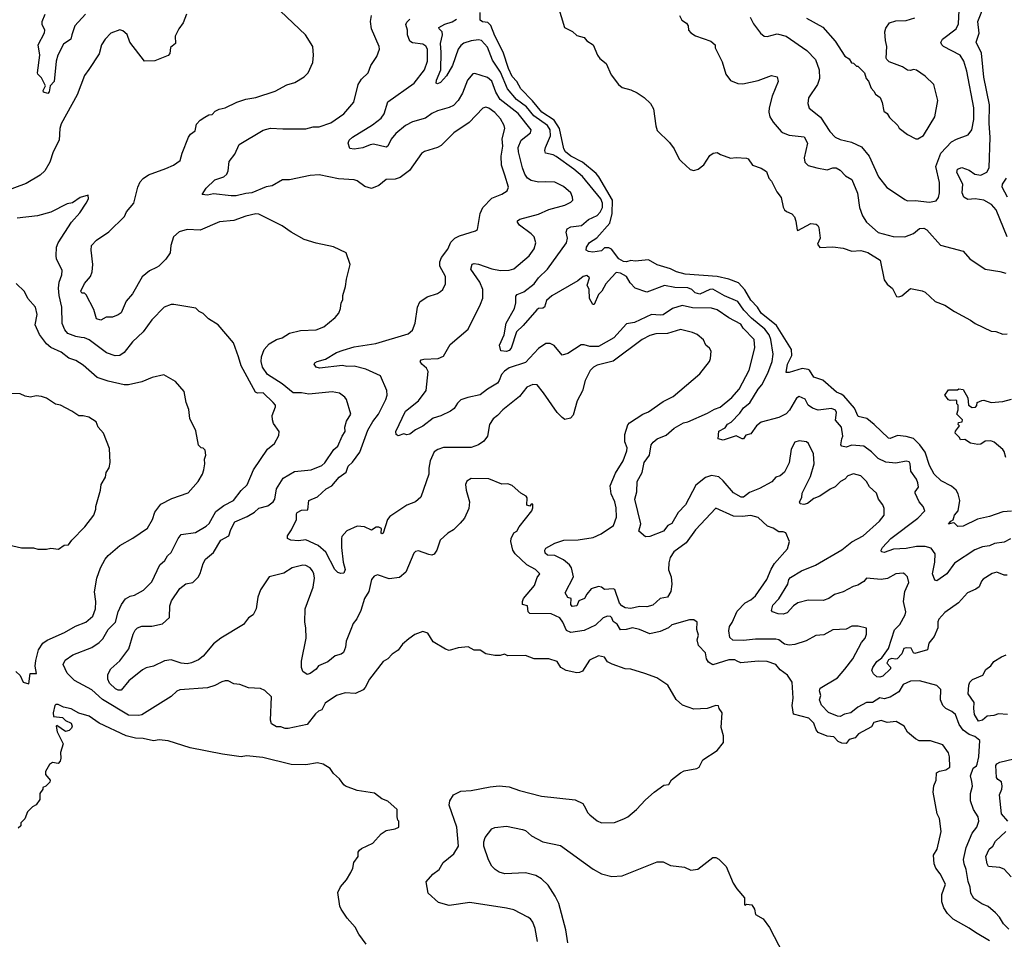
# Model space of a CAD drawing. Extents: x 1678759 to 1859541, y 384609 to 522867.
# Tile 442 of 466: x 1793442 to 1800165, y 504790 to 511067. Entities that reach past the tile are written whole.
import ezdxf

# ---------------------------------------------------------------- set-up
doc = ezdxf.new("R2010")
doc.units = 0

msp = doc.modelspace()

# ---------------------------------------------------------------- linework, layer by layer
at = {"layer": '0CON20XD'}
for points in [[(1795632.5, 509095), (1795637.5, 509135), (1795647.5, 509155), (1795647.5, 509185), (1795667.5, 509245), (1795672.5, 509295), (1795697.5, 509395), (1795670, 509475), (1795585, 509516.7), (1795465, 509542), (1795385, 509566), (1795295, 509616.2), (1795235, 509661.2), (1795075, 509739.2), (1795055, 509741.1), (1794985, 509725.5), (1794905, 509696.2), (1794805, 509686.7), (1794675, 509630), (1794584.2, 509634.2), (1794531.7, 509618.3), (1794491.4, 509585), (1794474.5, 509525.5), (1794470, 509475), (1794438.5, 509431.5), (1794392, 509385), (1794375, 509375.7), (1794327.4, 509352.6), (1794278, 509312), (1794212.5, 509195), (1794167.8, 509145), (1794135, 509066.7), (1794115, 509051.4), (1794075, 509035.8), (1794033.2, 509036.8), (1793995, 509016.2), (1793966.1, 509026.1), (1793947.9, 509087.9), (1793895, 509190), (1793885, 509200), (1793865, 509200), (1793860, 509215), (1793885, 509267.5), (1793925.8, 509315), (1793935.8, 509345), (1793940, 509395), (1793928.9, 509495), (1793932.5, 509525), (1793965, 509562.9), (1794050.9, 509619.1), (1794156.9, 509723.1), (1794171.1, 509755), (1794220, 509815), (1794247.5, 509925), (1794265, 509960), (1794285, 509983.3), (1794321.2, 510008.8), (1794438.5, 510051.5), (1794491.2, 510075), (1794538, 510105), (1794550, 510155), (1794594.1, 510265.9), (1794607.5, 510285), (1794640.7, 510309.3), (1794650, 510355), (1794675, 510382.5), (1794705, 510402.5), (1794733, 510417), (1794755, 510420), (1794777, 510443), (1794803, 510457), (1794845, 510466.7), (1794925, 510503.3), (1794985.9, 510524.1), (1795055, 510536), (1795185, 510579.2), (1795265, 510622.5), (1795321.1, 510638.9), (1795385, 510677.1), (1795410.6, 510705), (1795442.9, 510775), (1795447.5, 510825), (1795442.5, 510885), (1795393.8, 510965), (1795222.5, 511125)], [(1800215, 507713.1), (1800155, 507707.5), (1800065, 507675.7), (1799981.8, 507658.2), (1799885, 507610.8), (1799847.7, 507607.7), (1799825, 507630), (1799815, 507632.5), (1799785, 507622.5), (1799800, 507645), (1799816.2, 507653.8), (1799825.5, 507685), (1799849.1, 507715), (1799860.3, 507785), (1799850.2, 507830.2), (1799835.9, 507855), (1799805, 507883.6), (1799735, 507918.6), (1799685.6, 507965.6), (1799655, 508023.3), (1799623.8, 508113.9), (1799587.8, 508165), (1799545, 508207.5), (1799495, 508222.6), (1799435, 508228.7), (1799385, 508208.1), (1799375, 508210.6), (1799276.7, 508305), (1799225.4, 508345.4), (1799167.5, 508357.5), (1799141.8, 508415), (1799069.8, 508499.8), (1799051.2, 508511.2), (1799019.3, 508525), (1798925, 508605.6), (1798865, 508627.1), (1798835, 508674), (1798825, 508679.4), (1798784.6, 508685.4), (1798695, 508658), (1798675, 508660), (1798685.4, 508715), (1798714.5, 508775), (1798711.4, 508815), (1798609.6, 508979.6), (1798505.5, 509065), (1798478.7, 509105), (1798435, 509152.5), (1798393.2, 509223.2), (1798350.7, 509270.7), (1798285, 509296.5), (1798205, 509315.1), (1797985, 509330.4), (1797925.9, 509345.9), (1797886.6, 509366.6), (1797794.4, 509394.4), (1797735, 509428.6), (1797645, 509419.4), (1797615, 509423.6), (1797585, 509414.1), (1797565, 509417.4), (1797533.7, 509435), (1797481.8, 509501.8), (1797465, 509509.6), (1797435, 509510), (1797415, 509490), (1797355, 509480.4), (1797326, 509485), (1797310.9, 509495), (1797312.5, 509515), (1797332.9, 509547.1), (1797381.6, 509578.4), (1797472.3, 509677.7), (1797488.2, 509745), (1797489.5, 509835), (1797396.9, 509995), (1797377.8, 510017.8), (1797285.1, 510095.1), (1797205.9, 510135), (1797168.4, 510165), (1797156.4, 510185), (1797127.9, 510325), (1797090.9, 510380.9), (1797007.4, 510435), (1796943.4, 510513.4), (1796863.3, 510595), (1796836, 510645), (1796805, 510679.6), (1796779.3, 510735), (1796744.1, 510845), (1796685, 510957.8), (1796658.7, 511028.7), (1796638.2, 511048.2), (1796602, 511052), (1796586.2, 511065), (1796586.9, 511116.9)], [(1797116.5, 511165), (1797160.8, 511015), (1797215.7, 510985.7), (1797245, 510960), (1797296.1, 510946.1), (1797315, 510922.5), (1797357.5, 510895), (1797386.7, 510825), (1797403, 510803), (1797447.3, 510767.3), (1797480.3, 510690.3), (1797530.6, 510625), (1797555, 510603.6), (1797615, 510587.9), (1797657.3, 510567.3), (1797706.7, 510536.7), (1797748.6, 510495), (1797768.8, 510458.8), (1797785, 510342.5), (1797795, 510310), (1797878.5, 510228.5), (1797910, 510185), (1797945, 510116.2), (1797961.7, 510098.3), (1798018.8, 510045), (1798045, 510037.5), (1798075, 510047.5), (1798113.2, 510076.8), (1798155, 510140), (1798176.7, 510156.7), (1798205, 510160), (1798226.4, 510146.4), (1798295, 510122.5), (1798335, 510126.7), (1798405, 510122.5), (1798415, 510117.5), (1798445, 510074), (1798505, 510054), (1798540.5, 510030.5), (1798556.7, 509985), (1798576.2, 509965), (1798611.3, 509891.3), (1798642.4, 509852.4), (1798655, 509787.5), (1798665, 509768.8), (1798676.8, 509756.8), (1798715, 509741.4), (1798731.4, 509721.4), (1798742.1, 509692.1), (1798750.7, 509630.7), (1798755, 509627.5), (1798844.4, 509675.6), (1798880.8, 509670.8), (1798892.3, 509662.3), (1798897.7, 509647.7), (1798906.7, 509575), (1798890, 509535), (1798905, 509513.3), (1798995, 509515.7), (1799065, 509507.3), (1799125, 509486.2), (1799185, 509491.9), (1799232.7, 509477.3), (1799317.3, 509425), (1799345, 509292.2), (1799365, 509261.9), (1799401.3, 509231.3), (1799428.8, 509178.8), (1799445, 509174.3), (1799465, 509181.4), (1799525, 509232.5), (1799605, 509217.3), (1799625, 509206.9), (1799692.7, 509142.7), (1799757.9, 509117.9), (1799825, 509074.5), (1799935, 509017.1), (1799965, 508993.8), (1800075, 508940), (1800108.3, 508938.3), (1800155, 508920), (1800185, 508923.3)], [(1798428.6, 511085), (1798451.7, 511038.3), (1798500, 510975), (1798525, 510955.7), (1798545, 510952.5), (1798615, 510970.6), (1798675, 510955.5), (1798817.3, 510857.3), (1798875.9, 510795.9), (1798901.1, 510725), (1798903.1, 510665), (1798890, 510625), (1798828.1, 510535), (1798822.9, 510495), (1798832.4, 510462.4), (1798910.8, 510400.8), (1798974.1, 510304.1), (1799010, 510265), (1799045, 510248.7), (1799122, 510232), (1799190.4, 510200.4), (1799241.9, 510135), (1799305.7, 509995), (1799362, 509922), (1799436.2, 509875), (1799485, 509838.8), (1799505, 509830.8), (1799556.7, 509833.3), (1799655, 509821.1), (1799700.3, 509829.7), (1799715.5, 509854.5), (1799722.2, 509885), (1799722.7, 509955), (1799698.1, 510065), (1799730.7, 510155), (1799805, 510232.5), (1799837.7, 510252.3), (1799917.8, 510282.2), (1799943.3, 510315), (1799957.7, 510385), (1799957.5, 510465), (1799909.3, 510715), (1799889.6, 510785), (1799864.3, 510825), (1799750.8, 510885), (1799739.2, 510895), (1799732.7, 510912.7), (1799742.9, 510935), (1799835.3, 511004.7), (1799851.5, 511038.5), (1799856.9, 511133.1)], [(1800185, 509586), (1800108.9, 509768.9), (1800078.1, 509805), (1800025, 509834.5), (1799965, 509844.5), (1799915, 509840), (1799888.1, 509855), (1799876.4, 509885), (1799881.3, 509945), (1799841.9, 510025), (1799845, 510046.2), (1799875, 510059.2), (1799925, 510040), (1799962.9, 510012.9), (1800005, 510006.1), (1800045, 510025.5), (1800062.5, 510055), (1800067.4, 510265), (1800061, 510359), (1800063.9, 510485), (1800024.2, 510675), (1800017.3, 510745), (1800008.4, 510838.4), (1799973.3, 510915), (1799993.5, 510975), (1799983.3, 511055), (1800032.9, 511175)], [(1794581.2, 511105), (1794558.8, 511045), (1794528, 511005), (1794504, 510955), (1794506.2, 510903.8), (1794471.9, 510878.1), (1794465.9, 510835.9), (1794455, 510822.5), (1794365, 510786), (1794293.2, 510783.2), (1794194.6, 510914.6), (1794175, 510966.7), (1794145, 510991.2), (1794125, 510998), (1794063.8, 510975), (1794026, 510935), (1794000, 510895), (1793984.4, 510835), (1793913.5, 510726.5), (1793885, 510686.2), (1793833.6, 510555), (1793725, 510356.2), (1793715.5, 510325), (1793710.5, 510245), (1793669.4, 510165), (1793646.5, 510095), (1793613.1, 510035), (1793581.4, 510005), (1793485, 509948.9), (1793345, 509896.9)], [(1793891.5, 511105), (1793817.8, 511025), (1793797.5, 510965), (1793791.9, 510935), (1793740.8, 510899.2), (1793702.5, 510825), (1793691.8, 510785), (1793676, 510645), (1793650, 510615), (1793643.3, 510575), (1793633, 510563), (1793605, 510572.5), (1793601.2, 510585), (1793617.5, 510615), (1793589.7, 510669.7), (1793566.2, 510695), (1793564.2, 510705), (1793580, 510825), (1793568.8, 510895), (1793611.7, 510978.3), (1793612.9, 510995), (1793595.7, 511035), (1793594.2, 511055), (1793615.7, 511104.3)], [(1795395, 510322.7), (1795445, 510335.5), (1795487.5, 510335), (1795566.6, 510363.4), (1795656, 510425), (1795724, 510505), (1795754, 510626), (1795775, 510660.8), (1795820.8, 510705), (1795838.8, 510755), (1795881.2, 510815), (1795898.8, 510865), (1795896.2, 510885), (1795844.2, 511005), (1795837.5, 511055), (1795843.8, 511095)], [(1796588.1, 509125), (1796603.4, 509166.6), (1796603.3, 509225), (1796583.3, 509275), (1796521.2, 509365), (1796532.3, 509397.7), (1796545, 509403.8), (1796575, 509397.8), (1796665, 509366.4), (1796725, 509354.5), (1796783.2, 509356.8), (1796815, 509367.5), (1796920, 509455), (1796955, 509503.8), (1796966.9, 509545), (1796954.3, 509585), (1796935, 509605.6), (1796854.4, 509665), (1796840, 509685), (1796840.8, 509695), (1796856.7, 509705), (1796985, 509740.4), (1797055, 509770.9), (1797165, 509801.9), (1797205, 509820.8), (1797218, 509835), (1797217.5, 509855), (1797204, 509885), (1797155, 509929.4), (1797095, 509957.8), (1797030.6, 509959.4), (1796985, 509957.9), (1796935, 509968.8), (1796910, 509985), (1796892, 510012), (1796874, 510055), (1796847.7, 510165), (1796846.2, 510195), (1796865.3, 510244.7), (1796929.2, 510295), (1796934.4, 510315), (1796845, 510426.7), (1796722, 510522), (1796692, 510572), (1796665, 510646.5), (1796635, 510673.8), (1796549.1, 510699.1), (1796535, 510697.5), (1796500.5, 510655), (1796465.4, 510565), (1796436.2, 510515), (1796405, 510481.8), (1796375, 510466.9), (1796294.7, 510445.3), (1796255, 510426.7), (1796213.8, 510395), (1796125, 510369.3), (1796075.6, 510345), (1796009.2, 510290.8), (1795978.9, 510251.1), (1795955.5, 510204.5), (1795945, 510198), (1795857.3, 510217.3), (1795835, 510214), (1795785, 510192), (1795726.4, 510183.6), (1795695, 510187.5), (1795683.8, 510225), (1795691.4, 510245), (1795714.3, 510265), (1795849.9, 510350.1), (1795908.9, 510395), (1795930, 510425), (1795955, 510505.8), (1796134.5, 510635), (1796205.6, 510724.4), (1796225.8, 510785), (1796226.3, 510866.4), (1796215, 510885.7), (1796195, 510900), (1796125, 510908.4), (1796105, 510920.9), (1796090.3, 510965), (1796090.8, 510995), (1796077.8, 511035), (1796085, 511051.1), (1796105, 511070)], [(1800206.4, 507523.6), (1800165, 507501.5), (1800098.8, 507491.2), (1800065, 507475.5), (1800015, 507468.8), (1799962.7, 507447.3), (1799825, 507356.9), (1799772.5, 507285), (1799705, 507235.7), (1799691.1, 507241.1), (1799675.4, 507285), (1799690.4, 507365), (1799691.9, 507421.9), (1799665, 507460), (1799625, 507470.5), (1799565, 507470.6), (1799495, 507456.3), (1799407.6, 507452.4), (1799345, 507430), (1799326.7, 507435), (1799324.2, 507445), (1799334.3, 507465), (1799389.5, 507525), (1799574.4, 507665), (1799623.3, 507715), (1799610, 507745), (1799584.4, 507775), (1799556.7, 507835), (1799556.5, 507845), (1799578.4, 507875), (1799575, 507905.6), (1799565, 507930.6), (1799527.1, 507985), (1799522.5, 508035), (1799515, 508049.2), (1799495, 508054.3), (1799425, 508039.2), (1799355, 508045.7), (1799302.8, 508072.8), (1799258.3, 508118.3), (1799205, 508156.9), (1799125, 508162.8), (1799085, 508148.2), (1799056.2, 508155), (1799048.6, 508165), (1799055.5, 508205), (1799061.4, 508225), (1799054.4, 508285), (1799012.9, 508332.9), (1799019.5, 508385), (1799012.5, 508402.5), (1798985, 508412.2), (1798895, 508402.7), (1798854.7, 508414.7), (1798825.7, 508435.7), (1798805, 508476.7), (1798765, 508495.8), (1798745.6, 508484.4), (1798698.1, 508401.9), (1798675, 508376.5), (1798625, 508352.1), (1798505, 508320.4), (1798473.3, 508295), (1798435, 508239.2), (1798399.8, 508230.2), (1798385, 508206.2), (1798375, 508206), (1798335, 508227.1), (1798245, 508196.2), (1798210, 508205), (1798215, 508258.8), (1798258.9, 508281.1), (1798274.7, 508305.3), (1798300, 508320), (1798359, 508381), (1798385, 508417.7), (1798427.3, 508452.7), (1798485, 508545.3), (1798508.3, 508575), (1798550.8, 508655), (1798580.8, 508735), (1798585.8, 508785), (1798570.6, 508885), (1798558.8, 508915), (1798530.9, 508955), (1798439.6, 509029.6), (1798387.4, 509085), (1798345, 509144.1), (1798255, 509181.8), (1798175, 509226.8), (1798155, 509225.2), (1798085, 509192.8), (1798055, 509201.8), (1798030.5, 509225), (1798005, 509236), (1797915, 509238.8), (1797845, 509253.3), (1797725, 509207.1), (1797645, 509235.6), (1797610.7, 509270.7), (1797585.4, 509315), (1797545, 509337.2), (1797515, 509341.1), (1797482.4, 509307.6), (1797444, 509265), (1797416.2, 509215), (1797395, 509191.2), (1797365, 509123.8), (1797355, 509123.8), (1797333.3, 509165), (1797329.2, 509225), (1797317.1, 509255), (1797331.9, 509305), (1797315, 509321.4), (1797288.8, 509315), (1797253.8, 509285), (1797075, 509181.1), (1797039.5, 509150.5), (1797025, 509104.4), (1797015, 509098.2), (1796985, 509096.2), (1796972.8, 509087.2), (1796880.2, 508979.8), (1796834, 508936), (1796798, 508825), (1796785, 508810), (1796765, 508802.9), (1796727, 508807), (1796718.8, 508845), (1796750.5, 508915), (1796762.4, 508995), (1796820.8, 509095), (1796829.4, 509135), (1796829.1, 509180.9), (1796837.8, 509192.2), (1796885, 509209.7), (1796954.8, 509265.2), (1796984.6, 509305), (1797045.8, 509365), (1797174.5, 509545), (1797181.2, 509575), (1797173.8, 509616.2), (1797180.9, 509639.1), (1797205, 509652.3), (1797277.4, 509662.6), (1797325, 509703.2), (1797385, 509729.5), (1797406.2, 509753.8), (1797421.6, 509785), (1797420.8, 509815), (1797409.7, 509845), (1797285, 509995.9), (1797225, 510047.2), (1797105, 510134.1), (1797084, 510145), (1797032.5, 510155), (1797027.3, 510175), (1797031.3, 510195), (1797066.9, 510275), (1797062.9, 510315), (1797045, 510345.2), (1796951.6, 510411.6), (1796901.4, 510471.4), (1796835, 510521.4), (1796771.6, 510595), (1796725, 510708.4), (1796671.2, 510791.2), (1796635, 510879.5), (1796594.7, 510924.7), (1796575, 510929.2), (1796525, 510924.1), (1796475, 510906.1), (1796455, 510890.5), (1796435, 510866.9), (1796396.4, 510755), (1796356, 510684), (1796315, 510638.1), (1796295, 510630), (1796286.2, 510635), (1796287.9, 510655), (1796317.5, 510725), (1796320.3, 510845), (1796314.8, 510905), (1796329.7, 510965), (1796327.3, 510985), (1796306.7, 511005), (1796304.5, 511015), (1796344.3, 511035.7), (1796395, 511052.6), (1796425, 511071.8)], [(1797946.4, 511096.4), (1797963.6, 511063.6), (1797995, 511042.5), (1798006.7, 511025), (1798007.5, 510995), (1798025, 510977.5), (1798056.4, 510956.4), (1798161.7, 510921.7), (1798190, 510895), (1798190, 510875), (1798238.8, 510778.8), (1798263.8, 510695), (1798295, 510652), (1798345, 510631.2), (1798378.8, 510628.8), (1798485, 510652.2), (1798575, 510685.8), (1798615, 510677.5), (1798621.2, 510645), (1798579.1, 510545), (1798558.9, 510465), (1798556.7, 510435), (1798564.6, 510404.6), (1798587.6, 510367.6), (1798640.5, 510305), (1798655, 510295.4), (1798695, 510279.3), (1798798, 510268), (1798821.4, 510225), (1798799.2, 510125), (1798802.5, 510095), (1798825, 510071.2), (1798885, 510056), (1798955, 510041.9), (1798995, 510055.7), (1799016.9, 510056.9), (1799045, 510040), (1799081.3, 510001.3), (1799125, 509975.6), (1799162.6, 509882.6), (1799176.5, 509785), (1799197.6, 509727.6), (1799224.5, 509684.5), (1799303.3, 509615), (1799405, 509587.5), (1799485, 509584), (1799545, 509607.5), (1799585, 509641.9), (1799615, 509644.4), (1799635, 509631.9), (1799728.7, 509528.7), (1799885, 509488), (1799928.8, 509435), (1800035, 509364), (1800135, 509348.8), (1800175, 509336.7)], [(1798815, 511077.8), (1798925, 511015.7), (1799011.2, 510921.2), (1799075, 510817.5), (1799105, 510800), (1799121.7, 510771.7), (1799135, 510770), (1799155, 510750), (1799165, 510750), (1799210, 510705), (1799222.5, 510665), (1799237, 510647), (1799255, 510600), (1799275, 510580), (1799285, 510560), (1799317, 510537), (1799331.7, 510501.7), (1799343, 510443), (1799365, 510427.5), (1799380.7, 510400.7), (1799437.5, 510345), (1799447, 510327), (1799503.9, 510283.9), (1799560, 510255), (1799575, 510253.3), (1799613, 510277), (1799658.3, 510351.7), (1799690, 510405), (1799710, 510515), (1799683.9, 510623.9), (1799625, 510682.5), (1799565, 510722.5), (1799545, 510727.5), (1799525, 510720), (1799505, 510722.5), (1799470, 510745), (1799379.3, 510779.3), (1799362.5, 510795), (1799357.5, 510805), (1799362.5, 510885), (1799353.3, 510925), (1799350, 510985), (1799355, 511010), (1799380, 511045), (1799425, 511060), (1799495, 511061.2), (1799555, 511080)], [(1800195, 504859.2), (1800159.2, 504895), (1800131.2, 504941.2), (1800105, 504969.6), (1800055, 505012.9), (1800011.7, 505031.7), (1799958, 505068), (1799936.2, 505105), (1799932.8, 505145), (1799917.3, 505185), (1799905.7, 505265.7), (1799890.4, 505305), (1799886.5, 505335), (1799904.1, 505415.9), (1799946.1, 505513.9), (1799976.9, 505555), (1799991.8, 505595), (1799986.1, 505626.1), (1799953.8, 505675), (1799934.4, 505735), (1799933.6, 505785), (1799947.8, 505835), (1799944.2, 505865.8), (1799934.4, 505905), (1799953, 505957), (1799975, 505973.8), (1799980, 505985), (1799990, 506035), (1799997.3, 506147.3), (1799963.7, 506173.7), (1799925, 506187.5), (1799885, 506216.9), (1799856.1, 506255), (1799831.8, 506325), (1799805.6, 506345.6), (1799765.7, 506365), (1799744.3, 506385), (1799729.4, 506425), (1799731.4, 506495), (1799705, 506522.5), (1799585, 506554.4), (1799525, 506552.9), (1799475, 506530), (1799445, 506480), (1799385, 506441.8), (1799345, 506432.2), (1799315, 506437.3), (1799265, 506405.3), (1799225, 506405.3), (1799165.8, 506374.2), (1799118.1, 506335), (1799073.6, 506326.4), (1799045, 506310.9), (1799025, 506312.2), (1798965, 506337.8), (1798917.1, 506387.1), (1798902.5, 506425), (1798913.3, 506455), (1798902, 506485), (1798907.5, 506505), (1799025.7, 506575), (1799077, 506633), (1799130.5, 506705), (1799190.8, 506815), (1799214.2, 506845), (1799223.6, 506873.6), (1799223, 506913), (1799166.1, 506926.1), (1799125, 506928.1), (1799085, 506907.5), (1798995, 506902), (1798932.3, 506867.7), (1798877.3, 506862.7), (1798812.1, 506827.9), (1798735, 506802.1), (1798695, 506798.2), (1798664.2, 506805), (1798625, 506833.8), (1798605, 506837.8), (1798465, 506837.9), (1798385, 506829.2), (1798311.7, 506831.7), (1798290.6, 506850.6), (1798283.5, 506895), (1798289.6, 506925), (1798307.7, 506952.3), (1798340.8, 507029.1), (1798395, 507087.3), (1798435, 507107.7), (1798465.8, 507135), (1798543.2, 507245), (1798572.8, 507317.2), (1798596.7, 507355), (1798684.1, 507455.9), (1798698.8, 507505), (1798673.3, 507565), (1798655, 507572), (1798625, 507571.2), (1798585.9, 507595.9), (1798548.8, 507608.8), (1798485, 507668.1), (1798435, 507682.7), (1798375, 507676.5), (1798315, 507678.8), (1798195, 507732), (1798056.9, 507585), (1797993.5, 507495), (1797907.5, 507435), (1797883.1, 507395), (1797875, 507360), (1797872.3, 507312.3), (1797889.2, 507265), (1797895.7, 507215), (1797888.6, 507165), (1797865, 507126), (1797815, 507116.4), (1797765, 507070.9), (1797725, 507060), (1797675, 507060.9), (1797615, 507048.2), (1797575, 507052.1), (1797553.1, 507065), (1797536.4, 507085), (1797505, 507177.1), (1797495, 507182.2), (1797435, 507177.3), (1797415, 507192.5), (1797395, 507196.9), (1797345, 507183.1), (1797315, 507146), (1797299.4, 507115), (1797260, 507100), (1797245.8, 507065), (1797215, 507062.5), (1797206, 507075), (1797207.5, 507115), (1797185, 507122.5), (1797165.7, 507155), (1797223.4, 507265), (1797208.8, 507325), (1797195.2, 507345.2), (1797155, 507380.4), (1797095, 507409.4), (1797045, 507412.7), (1797030.8, 507425), (1797027.5, 507445), (1797035, 507459.2), (1797096.3, 507493.7), (1797156.8, 507513.2), (1797255, 507515.5), (1797357.9, 507532.1), (1797413.1, 507556.9), (1797497.1, 507615), (1797517.7, 507672.3), (1797515.4, 507734.6), (1797505.3, 507775), (1797480.6, 507830.6), (1797473.5, 507885), (1797509, 507971), (1797562.9, 508055), (1797588.5, 508125), (1797590, 508145), (1797573.8, 508185), (1797573.8, 508235), (1797595, 508302), (1797605, 508315.7), (1797696.4, 508373.6), (1797735, 508389.4), (1797835, 508460), (1797904.3, 508495.7), (1798085, 508650), (1798151.2, 508735), (1798158.8, 508755), (1798162.5, 508805), (1798152.5, 508825), (1798127.5, 508845), (1798111.7, 508881.7), (1798067.3, 508917.3), (1798035, 508932.5), (1797955, 508952.2), (1797865.9, 508924.1), (1797785, 508922.7), (1797745, 508912.1), (1797691.9, 508885), (1797495, 508735.4), (1797385, 508708.2), (1797359.2, 508695), (1797338, 508672), (1797303.5, 508605), (1797285.4, 508534.6), (1797247.8, 508465), (1797222, 508368), (1797203.6, 508346.4), (1797165, 508338), (1797145, 508352), (1797112.5, 508385), (1797019.5, 508519.5), (1796975, 508575.8), (1796945, 508577.5), (1796905, 508558.1), (1796855.2, 508494.8), (1796741.1, 508405), (1796705.4, 508364.6), (1796675, 508342.5), (1796650.6, 508305), (1796635.4, 508224.6), (1796610.5, 508189.5), (1796575.7, 508165), (1796525, 508147.9), (1796335, 508147.3), (1796296.7, 508133.3), (1796272.9, 508117.1), (1796244.6, 508055), (1796234.6, 508005), (1796234.4, 507965), (1796181.7, 507808.3), (1796145, 507777.1), (1796085, 507752.9), (1795968, 507675), (1795954.3, 507655), (1795922.5, 507562.5), (1795915, 507556.7), (1795910.8, 507565), (1795913.3, 507595), (1795894.1, 507604.1), (1795875, 507602), (1795845, 507581.9), (1795795, 507604.4), (1795745, 507608.9), (1795675, 507577.5), (1795641.8, 507538.2), (1795638.1, 507525), (1795638.2, 507465), (1795650, 507365), (1795663.8, 507315), (1795655, 507290), (1795635, 507286.7), (1795615, 507293.3), (1795592.9, 507315), (1795531.7, 507431.7), (1795478.9, 507478.9), (1795395, 507517.1), (1795345, 507508.7), (1795294.1, 507514.1), (1795271.2, 507525), (1795270, 507545), (1795298, 507585), (1795332.6, 507655), (1795331.2, 507695), (1795335.8, 507704.2), (1795365, 507719.1), (1795408.6, 507721.4), (1795415.8, 507785), (1795475, 507810.6), (1795535, 507864.5), (1795572, 507885), (1795622.5, 507945), (1795670.4, 507979.6), (1795685, 508019.2), (1795713.9, 508046.1), (1795764.2, 508115), (1795818.9, 508265), (1795852.9, 508325), (1795891.5, 508375), (1795941.8, 508475), (1795951.5, 508505), (1795948.9, 508535), (1795905.3, 508635.3), (1795805, 508681.2), (1795725, 508702.7), (1795675, 508698.9), (1795645, 508706.2), (1795488.1, 508688.1), (1795466.7, 508695), (1795453.3, 508715), (1795456.7, 508725), (1795473.8, 508735), (1795529.2, 508750.8), (1795605, 508794.5), (1795649.5, 508810.5), (1795725, 508833.9), (1795872.7, 508857.3), (1796095, 508923.3), (1796125, 508947.5), (1796142.5, 508995), (1796157.5, 509105), (1796175, 509140.8), (1796224.6, 509175.4), (1796295, 509198.6), (1796315, 509210.8), (1796330, 509225), (1796350, 509265), (1796348.6, 509315), (1796310.5, 509385), (1796310.4, 509415), (1796322.5, 509445), (1796365, 509500.8), (1796385, 509547.5), (1796414, 509576), (1796445, 509592.7), (1796554.4, 509625.6), (1796568.8, 509635), (1796586.3, 509743.7), (1796605, 509786), (1796665, 509848.1), (1796734.5, 509875.5), (1796771.3, 509898.7), (1796779.4, 509925), (1796753.5, 510006.5), (1796732.5, 510075), (1796728.4, 510135), (1796741.6, 510205), (1796736.9, 510255), (1796753.6, 510325), (1796750.9, 510345), (1796725, 510389.4), (1796685, 510434.4), (1796645, 510464.4), (1796625, 510469.4), (1796605, 510462.5), (1796510.8, 510365), (1796406, 510295), (1796320.7, 510209.3), (1796295, 510195.7), (1796205, 510168), (1796185, 510153.8), (1796103.1, 510036.9), (1796039.9, 509990.1), (1796005, 509978.8), (1795945, 509976.7), (1795894.3, 509935), (1795845, 509915.4), (1795798.5, 509928.5), (1795746.4, 509966.4), (1795725, 509974.6), (1795619.6, 509980.4), (1795487.3, 510007.3), (1795425, 510003.7), (1795285, 509974.1), (1795235.5, 509974.5), (1795165, 509932.7), (1795123.7, 509926.4), (1795026.2, 509885), (1794985, 509881.5), (1794920, 509865), (1794885, 509864), (1794765, 509878.8), (1794725, 509868.8), (1794687.5, 509875), (1794715, 509917.5), (1794775, 509973.3), (1794834.5, 509995.5), (1794857.1, 510012.9), (1794865.7, 510035), (1794870.9, 510099.1), (1794909.7, 510150.3), (1794941.2, 510215), (1795105, 510312.5), (1795155, 510327.3), (1795237.8, 510322.2), (1795395, 510322.7)], [(1800186.7, 509855), (1800150.9, 509925), (1800152.5, 509945), (1800178.9, 509985)], [(1797304.2, 505685), (1797318.8, 505655), (1797335, 505638.8), (1797385, 505598.8), (1797415, 505585.8), (1797503, 505587), (1797567.9, 505612.1), (1797595, 505626), (1797653.8, 505675), (1797715, 505741.2), (1797775, 505793.3), (1797839.3, 505840.7), (1797875, 505847.5), (1797892.3, 505877.7), (1797955, 505925.8), (1797979.5, 505940.5), (1798065, 505956.7), (1798082.5, 505965), (1798107.5, 506015), (1798205, 506077.5), (1798248, 506132), (1798248.3, 506178.3), (1798232.5, 506235), (1798237.5, 506335), (1798217.5, 506365), (1798213, 506383), (1798195, 506386.7), (1798135.9, 506364.1), (1798045, 506360), (1797968.3, 506388.3), (1797925, 506427.5), (1797867.5, 506525), (1797792.5, 506575), (1797710, 506605), (1797615, 506633.8), (1797575, 506636.2), (1797487, 506667), (1797455, 506683.8), (1797434, 506715), (1797395, 506725.6), (1797333.3, 506695), (1797285, 506620), (1797265, 506610), (1797245, 506608.8), (1797172.5, 506625), (1797137.5, 506645), (1797112.5, 506685), (1797055, 506703.3), (1796955, 506703.8), (1796895, 506726.7), (1796775, 506723.8), (1796753, 506737), (1796723, 506727), (1796685, 506726.7), (1796625, 506738.8), (1796585, 506763.8), (1796545, 506763.8), (1796505, 506786.7), (1796435, 506780), (1796375, 506760), (1796349.3, 506769.3), (1796265, 506820), (1796229.1, 506879.1), (1796195, 506890.8), (1796139.3, 506870.7), (1796098.3, 506841.7), (1796055.8, 506804.2), (1796025, 506763.8), (1795984.4, 506735.6), (1795955, 506703.8), (1795924.5, 506685.5), (1795829.2, 506565), (1795801.2, 506508.8), (1795786.8, 506493.2), (1795735, 506468.6), (1795665, 506472), (1795605, 506454), (1795527.9, 506402.1), (1795505, 506356.7), (1795482.5, 506347.5), (1795461.7, 506328.3), (1795405, 506256.2), (1795275, 506227.8), (1795255, 506228.1), (1795225, 506240), (1795195, 506240.8), (1795160.8, 506260.8), (1795154, 506285), (1795160, 506445), (1795115, 506487.5), (1795085, 506502.5), (1795005, 506506.2), (1794945, 506530), (1794905, 506533.8), (1794865, 506553.3), (1794845, 506554), (1794822.1, 506547.9), (1794775, 506521.2), (1794725, 506506.2), (1794535, 506492.2), (1794515, 506482.9), (1794475, 506446.9), (1794275, 506321.8), (1794255, 506316.5), (1794185, 506319.6), (1794007.7, 506427.7), (1793935, 506493.5), (1793815, 506557.3), (1793765, 506606.9), (1793738.9, 506665), (1793752.9, 506695), (1793805, 506731.4), (1793935, 506781.9), (1793985.3, 506814.7), (1794008.8, 506841.2), (1794045, 506904.3), (1794095.5, 506955), (1794113.6, 507025), (1794137.3, 507075), (1794165, 507113.1), (1794195, 507132.5), (1794225, 507139.4), (1794287.3, 507172.7), (1794345, 507228.8), (1794398.6, 507345), (1794432.5, 507375), (1794451.7, 507408.3), (1794475, 507431.2), (1794523.4, 507526.6), (1794545, 507554), (1794642.4, 507567.6), (1794715, 507608.9), (1794735, 507627.1), (1794780.8, 507709.2), (1794835, 507751.4), (1794902, 507785), (1794955, 507854.3), (1794995, 507892), (1795038.1, 507995), (1795134.2, 508135), (1795181.2, 508175), (1795211.7, 508228.3), (1795213.8, 508255), (1795175, 508311.2), (1795167.5, 508335), (1795166.2, 508365), (1795189.2, 508425), (1795188.1, 508435), (1795171.8, 508455), (1795105, 508519.6), (1795065, 508518.2), (1795051.9, 508525), (1794952.9, 508705), (1794936.7, 508766.7), (1794900.5, 508860.5), (1794796.7, 508985), (1794730, 509025), (1794695, 509062.5), (1794666.4, 509076.4), (1794645, 509097.5), (1794495, 509123.3), (1794475, 509122.5), (1794427.5, 509105), (1794345, 509017.5), (1794285, 508935.8), (1794211.1, 508868.9), (1794155.6, 508795), (1794125, 508774.7), (1794093.4, 508773.4), (1794035, 508792.2), (1793915, 508880.9), (1793885, 508896.4), (1793861.5, 508898.5), (1793825, 508903.8), (1793770, 508925), (1793750.8, 508950.8), (1793732.7, 508992.7), (1793729.7, 509105), (1793711, 509185), (1793707.6, 509235), (1793711.1, 509275), (1793728.5, 509325), (1793730.9, 509355), (1793692.7, 509435), (1793690, 509455), (1793693.6, 509515), (1793703.6, 509545), (1793795, 509685.7), (1793851.5, 509748.5), (1793895.8, 509814.2), (1793911.2, 509845), (1793910, 509870), (1793855, 509853.3), (1793803, 509817), (1793765, 509810), (1793655, 509754.2), (1793562.1, 509727.9), (1793425, 509712.2)], [(1793415, 506616.7), (1793445, 506591.2), (1793465, 506544), (1793505, 506532.5), (1793512.5, 506605), (1793557, 506603), (1793548, 506655), (1793552.3, 506692.3), (1793570.5, 506765), (1793598.5, 506811.5), (1793628.3, 506831.7), (1793747.5, 506885), (1793822.4, 506927.6), (1793894.2, 506955), (1793940, 506995), (1793960, 507045), (1793961.1, 507095), (1793952.1, 507162.1), (1793968.1, 507255), (1793992.9, 507325), (1794024.3, 507385), (1794045, 507409.2), (1794125, 507478.1), (1794215, 507527.1), (1794313.6, 507596.4), (1794349.2, 507655), (1794364.2, 507705), (1794405, 507760), (1794480.3, 507799.7), (1794592.8, 507837.2), (1794660, 507915), (1794688.8, 507965), (1794698.8, 507995), (1794705.8, 508035), (1794703.9, 508066.1), (1794713.3, 508095), (1794708.3, 508128.3), (1794695, 508142.5), (1794680, 508145), (1794663.3, 508163.3), (1794645, 508260), (1794602.5, 508345), (1794596.4, 508406.4), (1794577.5, 508455), (1794565, 508530), (1794505, 508597.5), (1794425, 508643.3), (1794345.9, 508624.1), (1794275, 508595.8), (1794184.3, 508575.7), (1794155, 508575.6), (1794045, 508598.8), (1793971.4, 508625), (1793875, 508708.5), (1793825, 508740), (1793777.4, 508757.4), (1793725, 508797.3), (1793655, 508830), (1793623.9, 508853.9), (1793577.8, 508917.8), (1793547.5, 508985), (1793560.8, 509055), (1793550, 509105), (1793496.7, 509165), (1793475, 509212.5), (1793417.3, 509267.3)], [(1800185, 507275.6), (1800165, 507276.5), (1800113.1, 507296.9), (1800083.1, 507286.9), (1800021.7, 507248.3), (1800009.4, 507235), (1799993.2, 507196.8), (1799970.3, 507179.7), (1799914.6, 507155.4), (1799852.4, 507087.6), (1799759.1, 507020.9), (1799718.6, 506975), (1799712.1, 506957.9), (1799712.1, 506915), (1799685, 506856), (1799649.3, 506810.7), (1799641.4, 506765), (1799555, 506741.5), (1799545.7, 506745.7), (1799528, 506778), (1799495, 506780), (1799480, 506775), (1799465, 506737.5), (1799432.5, 506705), (1799425, 506701.2), (1799395, 506707.5), (1799375, 506696.7), (1799362, 506675), (1799388, 506648), (1799388.2, 506635), (1799335, 506586.4), (1799315, 506579.6), (1799295, 506581.5), (1799270.7, 506600.7), (1799261.5, 506625), (1799267.7, 506645), (1799294.6, 506685), (1799329.5, 506710.5), (1799374.3, 506775.7), (1799415, 506902.5), (1799451.9, 506938.1), (1799488.2, 507005), (1799491.5, 507025), (1799477.8, 507095), (1799486.2, 507165), (1799512.5, 507225), (1799503, 507263), (1799485, 507283.3), (1799475, 507288), (1799425, 507284), (1799366.5, 507253.5), (1799325, 507245.4), (1799224.4, 507255.6), (1799205, 507232), (1799165, 507206.9), (1799131.9, 507198.1), (1799065, 507160.7), (1799006.2, 507143.8), (1798967.1, 507115), (1798928.7, 507101.3), (1798825, 507103.9), (1798755, 507085.6), (1798725, 507065.7), (1798681.7, 507018.3), (1798655, 507008), (1798620.8, 507010.8), (1798582.5, 507025), (1798576.2, 507035), (1798585, 507071.2), (1798625.3, 507114.7), (1798686.6, 507213.4), (1798694.4, 507245.6), (1798705, 507258.7), (1798780.6, 507305), (1798875, 507343.5), (1799055, 507447.5), (1799125, 507503.3), (1799201.5, 507545), (1799311.9, 507645), (1799344.3, 507685), (1799345, 507730), (1799336.5, 507755), (1799305.7, 507795), (1799292.2, 507835), (1799245, 507878.1), (1799223.5, 507915), (1799185, 507954.5), (1799135, 507967.8), (1799096.4, 507953.6), (1799075, 507930), (1799045.5, 507914.5), (1799011.2, 507878.8), (1798975, 507861.8), (1798905.8, 507814.2), (1798865, 507798.2), (1798820.8, 507765), (1798795, 507758.1), (1798772.1, 507762.1), (1798765.8, 507775), (1798783.1, 507805), (1798785.5, 507835), (1798841.2, 507948.8), (1798867.5, 508035), (1798862.8, 508102.8), (1798827.5, 508175), (1798815, 508185.6), (1798765, 508191.5), (1798735, 508183.8), (1798708.6, 508135), (1798695, 508042.5), (1798665, 507979.2), (1798635, 507954.2), (1798605, 507943.5), (1798577.9, 507912.1), (1798493.6, 507866.4), (1798425, 507840), (1798385, 507808.2), (1798367.3, 507807.3), (1798315, 507838), (1798245, 507920), (1798215.5, 507945.5), (1798165, 507955.7), (1798125, 507942.5), (1798059.4, 507890.6), (1797987.3, 507755), (1797937.9, 507702.1), (1797895, 507629.2), (1797866.7, 507613.3), (1797837.5, 507575), (1797745, 507539.4), (1797715, 507536), (1797668.8, 507575), (1797684.2, 507625), (1797641.1, 507795), (1797656, 507844), (1797657.5, 507915), (1797693.2, 507976.8), (1797706.9, 508045), (1797742.5, 508095), (1797753.5, 508165), (1797767.6, 508182.4), (1797793.8, 508206.2), (1797855, 508231.5), (1797910.5, 508279.5), (1797975, 508314.4), (1798005, 508323.1), (1798138.3, 508381.7), (1798185, 508409.6), (1798225, 508422.9), (1798305, 508488.1), (1798354.6, 508545.4), (1798422.7, 508675), (1798462, 508828), (1798457.5, 508885), (1798382.2, 508962.2), (1798365, 508988.5), (1798285, 509031.5), (1798205, 509086), (1798165, 509097.3), (1798035, 509099.2), (1797965, 509116.7), (1797898.6, 509095), (1797835, 509052.9), (1797815, 509049.3), (1797755, 509055.2), (1797639.3, 509000.7), (1797585, 508991.2), (1797498.8, 508895), (1797395, 508836.9), (1797335, 508835.4), (1797295, 508847.8), (1797275, 508847.1), (1797185, 508788), (1797146.1, 508776.1), (1797092.4, 508842.4), (1797065, 508857.5), (1797035, 508857.5), (1796985, 508823.1), (1796895, 508726.2), (1796785, 508689.6), (1796751.7, 508668.3), (1796730.5, 508645), (1796716.7, 508603.3), (1796703.8, 508586.2), (1796635, 508545.5), (1796585, 508507.5), (1796502, 508488), (1796455, 508472), (1796430.9, 508449.1), (1796407.7, 508412.3), (1796384, 508396), (1796317.3, 508362.7), (1796265, 508347.5), (1796195, 508291.4), (1796143.6, 508266.4), (1796105, 508238), (1796085, 508233.8), (1796065, 508240), (1796025, 508227.5), (1796012.5, 508235), (1796010, 508255), (1796076.2, 508393.8), (1796165.3, 508464.7), (1796216.7, 508535), (1796231.4, 508665), (1796219.1, 508689.1), (1796188, 508715), (1796176.7, 508735), (1796183.3, 508745), (1796200.3, 508749.7), (1796300, 508755), (1796335, 508770), (1796381.1, 508848.9), (1796504, 508955), (1796588.1, 509125)], [(1800065, 504780), (1799967.5, 504835), (1799925, 504865.4), (1799815, 504927.3), (1799778.2, 504965), (1799751.5, 505005), (1799738.2, 505045), (1799739.2, 505095), (1799764, 505165), (1799726.2, 505236.2), (1799696.9, 505275), (1799686.1, 505305), (1799682.3, 505365), (1799706, 505404), (1799734.5, 505525), (1799721.6, 505615), (1799706.5, 505645), (1799679, 505795), (1799683.2, 505836.8), (1799699, 505875), (1799701.5, 505925), (1799722.2, 505937.8), (1799765, 505945.8), (1799792.9, 505965), (1799791.5, 506035), (1799785, 506063.3), (1799745, 506116.2), (1799660, 506145), (1799604.2, 506144.2), (1799584.4, 506144.4), (1799557.5, 506157.5), (1799504.4, 506204.4), (1799481.2, 506245), (1799425.6, 506275.6), (1799365, 506268.9), (1799325, 506283.5), (1799275, 506270), (1799259.1, 506240.9), (1799168.3, 506191.7), (1799147.5, 506165), (1799106.6, 506153.4), (1799085, 506125.8), (1799055, 506127.5), (1799030.7, 506140.7), (1799001.2, 506171.2), (1798955, 506175.8), (1798895, 506201.9), (1798880.4, 506220.4), (1798865, 506265.6), (1798829.3, 506299.3), (1798725, 506326.7), (1798716.8, 506385), (1798723.5, 506435), (1798715.8, 506545), (1798685, 506592), (1798635, 506629.4), (1798605, 506666.4), (1798545.6, 506685.6), (1798485, 506688.2), (1798365, 506676.2), (1798341.7, 506688.3), (1798325, 506697.7), (1798285, 506697.1), (1798175, 506664.2), (1798145, 506681.2), (1798131.9, 506705), (1798125.4, 506745), (1798076.7, 506795), (1798068.2, 506835), (1798076.7, 506865), (1798066.4, 506905), (1798066.7, 506955), (1798045, 506970), (1798015, 506971.2), (1797895, 506935.5), (1797872, 506915), (1797815, 506890), (1797745, 506873.8), (1797675, 506904.6), (1797625.3, 506915.3), (1797583.4, 506903.4), (1797545, 506901.4), (1797521.7, 506941.7), (1797495, 506960), (1797484.3, 506985), (1797475, 506992.2), (1797455, 506994.4), (1797425, 506983.1), (1797372.5, 506935), (1797295, 506897.1), (1797205, 506882.9), (1797175, 506897.5), (1797151.5, 506955), (1797130.8, 506985), (1797070.3, 507010.3), (1796924.6, 507014.6), (1796913.1, 507025), (1796908.1, 507065), (1796875.7, 507075.7), (1796874.6, 507095), (1796882.5, 507115), (1796956.7, 507205), (1796975, 507260), (1796992.5, 507285), (1796964, 507315), (1796905, 507345.4), (1796825, 507421.8), (1796809.2, 507445), (1796796.1, 507505), (1796796.5, 507525), (1796815, 507563.8), (1796835.7, 507575), (1796852.2, 507605), (1796938, 507715), (1796946.2, 507735), (1796945, 507760), (1796935, 507760), (1796925, 507747.5), (1796905, 507752.5), (1796906.1, 507803.9), (1796901.2, 507815), (1796864.2, 507834.2), (1796805, 507888), (1796775, 507898), (1796735, 507896.7), (1796645, 507933.8), (1796525, 507935.8), (1796495, 507916.7), (1796486.2, 507895), (1796490, 507855), (1796514, 507775), (1796509.5, 507730.5), (1796478.6, 507665), (1796450.2, 507629.8), (1796404.2, 507585), (1796365, 507563.1), (1796312, 507515), (1796290.8, 507445), (1796271.7, 507418.3), (1796255, 507412.5), (1796235, 507415.8), (1796165, 507442), (1796145, 507436.2), (1796134, 507425), (1796077.8, 507295), (1796035, 507258.5), (1795965, 507250), (1795885, 507278), (1795861.7, 507268.3), (1795844.4, 507245), (1795826.5, 507165), (1795795.7, 507115), (1795772.2, 507035), (1795743.8, 506976.2), (1795719.4, 506945), (1795703.1, 506905), (1795671.9, 506825), (1795667.1, 506785), (1795652.1, 506747.9), (1795637.5, 506735), (1795595, 506725.6), (1795545, 506684.6), (1795482.5, 506657.5), (1795465.9, 506634.1), (1795425, 506603.3), (1795405, 506597.1), (1795375, 506618), (1795365.4, 506645.4), (1795365, 506687.5), (1795396.9, 506845), (1795396.6, 506915), (1795388.2, 506955), (1795392.1, 507045), (1795445.9, 507194.1), (1795453.9, 507255), (1795450.8, 507285), (1795441.5, 507305), (1795424.3, 507325), (1795395, 507341.5), (1795374.4, 507344.4), (1795301.2, 507325), (1795245, 507289.4), (1795145, 507264.5), (1795085.5, 507174.5), (1795067.8, 507125), (1795055.4, 507045), (1795036, 507004), (1795004, 506985), (1794970.9, 506939.1), (1794814.5, 506845.5), (1794763.9, 506806.1), (1794695, 506721.9), (1794661.7, 506698.3), (1794615, 506677.1), (1794585, 506671.2), (1794545, 506675.3), (1794475, 506696.5), (1794429.7, 506690.3), (1794355, 506654.4), (1794305, 506642.9), (1794280.2, 506629.8), (1794186.4, 506553.6), (1794135, 506490), (1794115, 506489.2), (1794095, 506498.6), (1794055, 506539.2), (1794044.5, 506565.5), (1794043.5, 506596.5), (1794064.2, 506635), (1794125, 506691.4), (1794187.3, 506772.7), (1794217, 506873), (1794230.8, 506899.2), (1794245, 506915.6), (1794275, 506926.9), (1794345, 506927.5), (1794416.5, 506943.5), (1794464, 506986), (1794467.3, 507065), (1794479.3, 507100.7), (1794534.6, 507185.4), (1794575, 507215.5), (1794625, 507224.2), (1794659.3, 507260.7), (1794675, 507286.7), (1794694.4, 507355), (1794709.4, 507385), (1794765, 507430), (1794815.9, 507514.1), (1794869.5, 507545), (1794882.4, 507587.6), (1794911.1, 507638.9), (1794995, 507675.5), (1795044.3, 507705), (1795075, 507733.5), (1795135, 507749.6), (1795171.8, 507775), (1795184, 507795), (1795195, 507863.8), (1795241.5, 507938.5), (1795317.3, 507982.7), (1795432.5, 507995), (1795505, 508023.1), (1795525, 508041.9), (1795586.7, 508133.3), (1795614.5, 508155.5), (1795642.5, 508225), (1795664, 508255), (1795661.1, 508285), (1795673.4, 508326.6), (1795702, 508375), (1795673.5, 508473.5), (1795661.1, 508491.1), (1795625, 508517.1), (1795576.4, 508526.4), (1795415, 508510.3), (1795365, 508520.4), (1795309.8, 508519.8), (1795235, 508580.9), (1795133.2, 508645), (1795098.9, 508695), (1795089.6, 508735), (1795093.1, 508765), (1795110.4, 508815), (1795146.2, 508853.8), (1795195, 508883.2), (1795234, 508895), (1795285, 508927.8), (1795360, 508945), (1795465, 508950), (1795519.1, 508970.9), (1795596.7, 509035), (1795620, 509065), (1795632.5, 509095)], [(1793335, 507490), (1793455, 507462.5), (1793535, 507462.5), (1793565, 507452.5), (1793625, 507452.5), (1793655, 507460), (1793707, 507453), (1793745, 507480), (1793775, 507482.5), (1793797.5, 507515), (1793887.5, 507605), (1793947.5, 507685), (1793962.5, 507725), (1793962.5, 507745), (1793992.5, 507855), (1793997.5, 507895), (1794027.5, 507945), (1794033, 507977), (1794051.7, 508008.3), (1794060, 508045), (1794055, 508140), (1794013.3, 508245), (1793976.7, 508285), (1793963, 508323), (1793913.9, 508353.9), (1793875, 508363.3), (1793845, 508362.5), (1793797.5, 508395), (1793720, 508435), (1793685, 508443.3), (1793623.6, 508483.6), (1793590, 508495), (1793555, 508498.8), (1793515, 508491.2), (1793478.3, 508498.3), (1793445, 508513.3), (1793345, 508516.2)], [(1800175, 508077.5), (1800165, 508120), (1800155, 508132.5), (1800095, 508182.5), (1800073, 508193), (1800035, 508190), (1800005, 508170), (1799985, 508166.7), (1799935, 508176.7), (1799895, 508202.5), (1799865, 508200), (1799860, 508215), (1799830, 508245), (1799831.7, 508258.3), (1799860, 508295), (1799850, 508305), (1799851.7, 508318.3), (1799878.3, 508321.7), (1799880, 508335), (1799840, 508375), (1799850, 508405), (1799850, 508435), (1799840, 508445), (1799840, 508465), (1799835, 508470), (1799795, 508467.5), (1799783, 508473), (1799760, 508505), (1799785, 508540), (1799845, 508540), (1799855, 508547.5), (1799885, 508542.5), (1799916.7, 508485), (1799920, 508435), (1799945, 508420), (1799968.3, 508421.7), (1799977, 508433), (1799980, 508455), (1800011.7, 508468.3), (1800025, 508470), (1800076.4, 508453.6), (1800155, 508461.2), (1800215, 508476.7)], [(1800186, 506324), (1800125, 506329.6), (1800093.1, 506316.9), (1800047.9, 506312.1), (1800015.6, 506285), (1799989.4, 506279.4), (1799962.5, 506325), (1799955.9, 506365), (1799959.3, 506405), (1799918.2, 506465), (1799921.8, 506525), (1799930, 506545), (1799947, 506563), (1800017.5, 506592.5), (1800038.6, 506631.4), (1800073.6, 506656.4), (1800094.4, 506685), (1800145, 506718.7), (1800178.2, 506731.8)], [(1795807, 504757), (1795757.5, 504825), (1795733, 504873), (1795677.5, 504935), (1795636.7, 504995), (1795626.7, 505015), (1795615, 505110), (1795631.7, 505148.3), (1795672.5, 505195), (1795702.5, 505245), (1795717.5, 505275), (1795722.5, 505315), (1795753.3, 505355), (1795752.5, 505385), (1795762.3, 505397.7), (1795775, 505410), (1795853.6, 505446.4), (1795910.5, 505509.5), (1795945, 505533.3), (1796005, 505543.3), (1796030, 505555), (1796030, 505595), (1796023, 505603), (1796020, 505625), (1796020, 505675), (1795955, 505732.5), (1795915, 505747.5), (1795865, 505786.7), (1795745, 505806.2), (1795667.5, 505835), (1795654.2, 505844.2), (1795625.9, 505885.9), (1795585, 505922.5), (1795562.5, 505955), (1795515, 505986.2), (1795475, 505994), (1795395, 505980), (1795295, 505981.9), (1795101.8, 506031.8), (1794991.4, 506041.4), (1794954.4, 506034.4), (1794827, 506053), (1794605, 506097.5), (1794455, 506144.4), (1794395, 506151.9), (1794355, 506144.3), (1794285, 506160), (1794232, 506162), (1794167.7, 506177.7), (1793984.4, 506264.4), (1793915, 506312), (1793845, 506332.5), (1793793.9, 506363.9), (1793740, 506375), (1793705, 506392.5), (1793688.3, 506391.7), (1793682.5, 506385), (1793670, 506335), (1793671.7, 506311.7), (1793733.6, 506303.6), (1793753.9, 506283.9), (1793792.5, 506265), (1793800, 506245), (1793795, 506230), (1793780, 506215), (1793755, 506207.5), (1793695, 506250), (1793690, 506245), (1793697.5, 506205), (1793738.8, 506125), (1793720, 506065), (1793722.5, 506025), (1793717.5, 506005), (1793705, 505990), (1793665, 505996.7), (1793645, 505983.3), (1793618.8, 505935), (1793618, 505915), (1793650, 505875), (1793647, 505863), (1793620, 505835), (1793600, 505825), (1793600, 505815), (1793580, 505785), (1793580, 505745), (1793553, 505707), (1793530, 505695), (1793495, 505660), (1793477, 505613), (1793450, 505585), (1793450, 505565), (1793431.7, 505548.3)], [(1800188.9, 505595), (1800146, 505645), (1800131.8, 505775), (1800148.9, 505815), (1800151.1, 505835), (1800145, 505863.8), (1800120, 505880), (1800110.6, 505895), (1800106.9, 505975), (1800115, 505988.1), (1800135, 505998.8), (1800317.2, 506042.8)], [(1796978.1, 504775), (1796962.3, 504862.3), (1796945, 504907.5), (1796929.5, 504929.5), (1796911.2, 504941.2), (1796815, 504990), (1796765, 505002.5), (1796515, 505041.9), (1796375, 505021.4), (1796300.3, 505040.3), (1796230, 505105), (1796217, 505183), (1796263.8, 505235), (1796306, 505265), (1796334.3, 505315), (1796406.2, 505373.8), (1796438.9, 505425), (1796425.5, 505555), (1796375.4, 505705), (1796379.1, 505735), (1796405, 505776.9), (1796455, 505801.4), (1796525, 505804.5), (1796655, 505830.6), (1796715, 505836.5), (1796785, 505830.5), (1796855, 505805.6), (1797005, 505767.5), (1797235, 505742.5), (1797286.8, 505716.8), (1797304.2, 505685)], [(1797184.5, 504765), (1797171.8, 504855), (1797122.5, 505035), (1797098.5, 505085), (1797049.8, 505159.8), (1797005, 505201.9), (1796965, 505225.6), (1796895, 505243.3), (1796755, 505235.6), (1796715, 505248.6), (1796688.8, 505265), (1796665, 505288.8), (1796642.5, 505332.5), (1796610.4, 505425), (1796611.1, 505455), (1796620.8, 505485), (1796665, 505543.8), (1796685, 505552.5), (1796765, 505560.8), (1796875, 505540), (1796895, 505532), (1796935.6, 505495.6), (1797015, 505455.8), (1797135, 505430.8), (1797357.9, 505267.9), (1797415, 505237.5), (1797485, 505217.5), (1797555, 505224), (1797795, 505317.5), (1797835, 505318), (1797885, 505293.8), (1797981.7, 505281.7), (1798025, 505262.5), (1798071.7, 505268.3), (1798175, 505347.5), (1798195, 505347.5), (1798215, 505337.5), (1798266.1, 505286.1), (1798313.9, 505173.9), (1798337.5, 505135), (1798391.7, 505071.7), (1798390, 505025), (1798397, 505023), (1798405, 505030), (1798440, 505025), (1798460, 504995), (1798465, 504960), (1798519.3, 504929.3), (1798560.7, 504870.7), (1798655, 504690)], [(1800210.9, 505215), (1800165, 505268.9), (1800135, 505280.5), (1800057.7, 505287.7), (1800048.1, 505305), (1800039.6, 505355), (1800061.5, 505405), (1800087.5, 505425), (1800105, 505459.4), (1800176.5, 505525)]]:
    msp.add_lwpolyline(points, dxfattribs=at)

doc.saveas('drawing.dxf')
